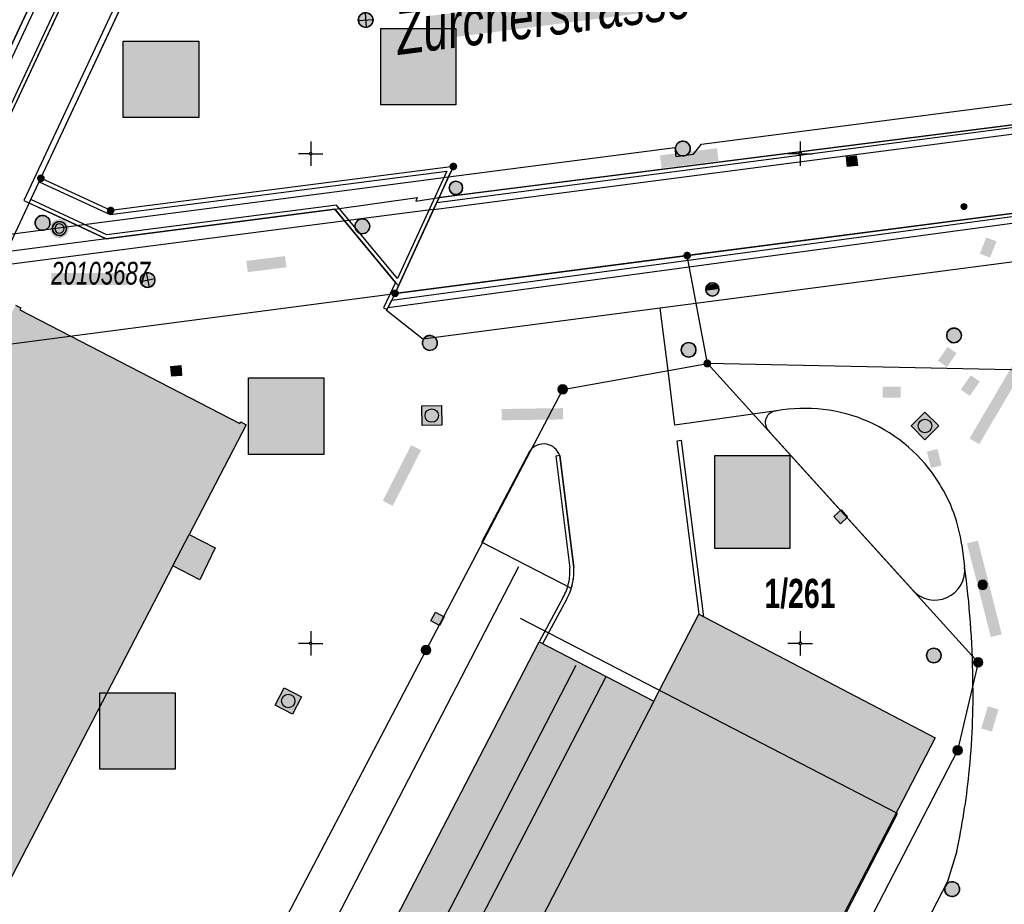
# Model space of a CAD drawing. Header units: metres. Extents: x 2695560 to 2696939, y 1260491 to 1262050.
# Tile 982 of 1005: x 2696736 to 2696786, y 1261636 to 1261682. Entities that reach past the tile are written whole.
import ezdxf

# ---------------------------------------------------------------- set-up
doc = ezdxf.new("R2010")
doc.units = ezdxf.units.M
doc.linetypes.add('AUSGEZOGEN', pattern=[0])
for name, color, linetype in [('XR$1$AV_Flächen (EO)', 7, 'AUSGEZOGEN'), ('XR$1$AV_Gebäudeflächen (BB)', 7, 'AUSGEZOGEN'), ('XR$1$AV_Grenzpunkte', 7, 'AUSGEZOGEN'), ('XR$1$AV_Grundstück-Nr.', 7, 'AUSGEZOGEN'), ('XR$1$AV_Koordinatennetzpunkte', 7, 'AUSGEZOGEN'), ('XR$1$AV_Lagefixpunkt-Nr.', 7, 'AUSGEZOGEN'), ('XR$1$AV_Lagefixpunkte', 7, 'AUSGEZOGEN'), ('XR$1$AV_Linien (BB)', 7, 'AUSGEZOGEN'), ('XR$1$AV_Linien (EO)', 7, 'AUSGEZOGEN'), ('XR$1$AV_Strassennamen', 7, 'AUSGEZOGEN'), ('XR$1$AW_LK_Einlaufschacht alt', 24, 'AUSGEZOGEN'), ('XR$1$AW_LK_Schachtdeckel', 24, 'AUSGEZOGEN'), ('XR$1$EW_LK_Bauwerk', 1, 'AUSGEZOGEN'), ('XR$1$EW_LK_Knoten', 1, 'AUSGEZOGEN'), ('XR$1$Liegenschaftsgrenzen', 7, 'AUSGEZOGEN'), ('XR$1$PFAV', 255, 'AUSGEZOGEN'), ('XR$1$PFAW', 255, 'AUSGEZOGEN'), ('XR$1$PFEW', 255, 'AUSGEZOGEN'), ('XR$1$PFWA', 255, 'AUSGEZOGEN'), ('XR$1$RAEW', 8, 'AUSGEZOGEN'), ('XR$1$RP_Abstandslinie', 7, 'AUSGEZOGEN'), ('XR$1$WA_LK_Absperrarmatur', 171, 'AUSGEZOGEN')]:
    doc.layers.add(name, color=color, linetype=linetype)
doc.styles.add('ARIAL', font='arial.ttf')

# ---------------------------------------------------------------- blocks, each defined once
blk = doc.blocks.new('COMPLEXOBJECT_84')
at = {"layer": 'XR$1$AV_Linien (BB)', "color": 7, "linetype": 'AUSGEZOGEN', "transparency": 33554687}
blk.add_line((6758.746, 11655.174), (6761.2, 11659.843), dxfattribs=at)
blk.add_arc((6761.89, 11659.312), 0.871, 18.6286, 142.4223, dxfattribs=at)
blk = doc.blocks.new('COMPLEXOBJECT_112')
at = {"layer": 'XR$1$AV_Linien (BB)', "color": 7, "linetype": 'AUSGEZOGEN', "transparency": 33554687}
blk.add_line((6762.716, 11659.59), (6763.437, 11653.87), dxfattribs=at)
blk.add_arc((6760.454, 11653.698), 2.988, 342.778, 3.3057, dxfattribs=at)
blk = doc.blocks.new('COMPLEXOBJECT_113')
at = {"layer": 'XR$1$AV_Linien (BB)', "color": 7, "linetype": 'AUSGEZOGEN', "transparency": 33554687}
blk.add_line((6783.261, 11655.02), (6783.398, 11653.914), dxfattribs=at)
for centre, radius, start, end in [((6773.827, 11661.175), 0.694, 92.4579, 103.3084), ((6775.249, 11653.949), 8.051, 66.3366, 100.3871), ((6775.139, 11653.822), 8.212, 32.0462, 65.9889), ((6775.158, 11653.833), 8.189, 8.3358, 32.0551)]:
    blk.add_arc(centre, radius, start, end, dxfattribs=at)
blk = doc.blocks.new('COMPLEXOBJECT_118')
at = {"layer": 'XR$1$AV_Linien (BB)', "color": 7, "linetype": 'AUSGEZOGEN', "transparency": 33554687}
blk.add_line((6780.753, 11652.711), (6773.416, 11660.82), dxfattribs=at)
for centre, radius, start, end in [((6773.815, 11661.268), 0.6, 104.3111, 228.298), ((6781.882, 11653.737), 1.526, 293.7194, 6.6498), ((6781.883, 11653.739), 1.528, 222.3063, 293.6613)]:
    blk.add_arc(centre, radius, start, end, dxfattribs=at)
blk = doc.blocks.new('COMPLEXOBJECT_483')
at = {"layer": 'XR$1$AV_Linien (BB)', "color": 7, "linetype": 'AUSGEZOGEN', "transparency": 33554687}
blk.add_line((6754.306, 11667.869), (6813.702, 11675.558), dxfattribs=at)
for centre, radius, start, end in [((6815.342, 11665.718), 9.976, 77.8709, 99.4611), ((6816.503, 11671.179), 4.393, 45.11, 77.7062), ((6816.506, 11671.19), 4.383, 1.585, 45.0348)]:
    blk.add_arc(centre, radius, start, end, dxfattribs=at)
blk = doc.blocks.new('COMPLEXOBJECT_485')
at = {"layer": 'XR$1$AV_Linien (BB)', "color": 7, "linetype": 'AUSGEZOGEN', "transparency": 33554687}
for p, q in [((6820.887, 11671.311), (6802.42, 11671.194)), ((6795.353, 11670.706), (6767.844, 11667.117))]:
    blk.add_line(p, q, dxfattribs=at)
for centre, radius, start, end in [((6803.213, 11608.226), 62.973, 90.72151, 94.11058), ((6803.184, 11608.623), 62.575, 94.11003, 97.18907)]:
    blk.add_arc(centre, radius, start, end, dxfattribs=at)
blk = doc.blocks.new('COMPLEXOBJECT_486')
at = {"layer": 'XR$1$AV_Linien (BB)', "color": 7, "linetype": 'AUSGEZOGEN', "transparency": 33554687}
blk.add_lwpolyline([(6757.041, 11673.814), (6768.595, 11675.318), (6768.654, 11674.861), (6769.547, 11674.976), (6769.954, 11675.493), (6802.195, 11679.647), (6802.254, 11679.191), (6803.146, 11679.306), (6803.554, 11679.822), (6818.658, 11681.774)], dxfattribs=at)
for centre, radius, start, end in [((6826.28, 11624.199), 58.078, 92.80007, 97.54129), ((6826.246, 11624.537), 57.738, 88.73534, 92.78234), ((6827.417, 11681.839), 0.434, 53.8964, 76.316)]:
    blk.add_arc(centre, radius, start, end, dxfattribs=at)
blk = doc.blocks.new('COMPLEXOBJECT_773')
at = {"layer": 'XR$1$AV_Linien (BB)', "color": 7, "linetype": 'AUSGEZOGEN', "transparency": 33554687}
blk.add_lwpolyline([(6782.999, 11639.394), (6782.52, 11637.853), (6741.857, 11559.179), (6749.346, 11555.279)], dxfattribs=at)
for centre, radius, start, end in [((6737.195, 11647.646), 46.627, 0.6747, 7.7257), ((6746.038, 11647.266), 37.791, 353.9942, 1.4086), ((6746.056, 11647.277), 37.775, 347.955, 353.9751)]:
    blk.add_arc(centre, radius, start, end, dxfattribs=at)
blk = doc.blocks.new('COMPLEXOBJECT_882')
at = {"layer": 'XR$1$AV_Flächen (EO)', "color": 7, "linetype": 'AUSGEZOGEN', "transparency": 33554687}
for points in [[(6750.699, 11705.426), (6745.532, 11694.381), (6745.252, 11693.782)], [(6745.252, 11693.782), (6735.346, 11672.605), (6739.558, 11670.655), (6751.226, 11672.167), (6754.337, 11668.424), (6753.716, 11667.126), (6753.896, 11667.04), (6754.14, 11667.529), (6754.306, 11667.869), (6756.438, 11672.503), (6756.559, 11672.767), (6757.286, 11674.346), (6739.781, 11672.098), (6736.215, 11673.744), (6743.665, 11689.657), (6744.233, 11690.869), (6744.407, 11691.242), (6745.936, 11694.507), (6750.852, 11705.043)], [(6751.056, 11704.5), (6750.963, 11704.304), (6750.331, 11702.974), (6750.602, 11702.845), (6751.339, 11704.397)]]:
    blk.add_lwpolyline(points, dxfattribs=at)
for centre, radius, start, end in [((6750.55, 11704.62), 0.82, 344.2392, 79.521), ((6750.552, 11704.62), 0.518, 346.5526, 54.6289)]:
    blk.add_arc(centre, radius, start, end, dxfattribs=at)
blk = doc.blocks.new('COMPLEXOBJECT_887')
at = {"layer": 'XR$1$AV_Flächen (EO)', "color": 7, "linetype": 'AUSGEZOGEN', "transparency": 33554687}
for p, q in [((6753.952, 11667.15), (6813.759, 11675.213)), ((6820.507, 11671.699), (6820.854, 11671.743))]:
    blk.add_line(p, q, dxfattribs=at)
blk.add_lwpolyline([(6813.702, 11675.558), (6769.228, 11669.8), (6754.306, 11667.869), (6754.14, 11667.529), (6753.952, 11667.15)], dxfattribs=at)
for centre, radius, start, end in [((6815.342, 11665.718), 9.976, 77.8709, 99.4611), ((6815.341, 11665.695), 9.649, 77.8928, 99.4383), ((6816.503, 11671.179), 4.393, 45.11, 77.7062), ((6816.509, 11671.191), 4.03, 7.2391, 77.7424), ((6816.513, 11671.193), 4.375, 7.2221, 45.0775)]:
    blk.add_arc(centre, radius, start, end, dxfattribs=at)
blk = doc.blocks.new('COMPLEXOBJECT_906')
at = {"layer": 'XR$1$AV_Flächen (EO)', "color": 7, "linetype": 'AUSGEZOGEN', "transparency": 33554687}
blk.add_line((6762.898, 11652.354), (6761.671, 11650.087), dxfattribs=at)
for points in [[(6763.437, 11653.87), (6762.716, 11659.59), (6762.518, 11659.565), (6763.239, 11653.845)], [(6761.671, 11650.087), (6761.849, 11649.995), (6763.074, 11652.259)]]:
    blk.add_lwpolyline(points, dxfattribs=at)
for centre, radius, start, end in [((6760.425, 11653.705), 2.817, 347.2484, 2.851), ((6760.442, 11653.697), 3, 347.3341, 3.3098), ((6760.439, 11653.698), 2.802, 331.3407, 347.3234), ((6760.364, 11653.73), 3.083, 331.5109, 347.0554)]:
    blk.add_arc(centre, radius, start, end, dxfattribs=at)
blk = doc.blocks.new('BWAV1')
at = {"layer": 'XR$1$PFAV', "transparency": 33554687}
blk.add_hatch(color=7, dxfattribs=at).paths.add_polyline_path([(0.67, 0), (0.656, 0.135), (0.616, 0.264), (0.55, 0.383), (0.462, 0.486), (0.354, 0.569), (0.233, 0.628), (0.101, 0.662), (-0.034, 0.669), (-0.168, 0.649), (-0.295, 0.602), (-0.41, 0.53), (-0.508, 0.436), (-0.586, 0.325), (-0.639, 0.201), (-0.667, 0.068), (-0.667, -0.068), (-0.639, -0.201), (-0.586, -0.325), (-0.508, -0.436), (-0.41, -0.53), (-0.295, -0.602), (-0.168, -0.649), (-0.034, -0.669), (0.101, -0.662), (0.233, -0.628), (0.354, -0.569), (0.462, -0.486), (0.55, -0.383), (0.616, -0.264), (0.656, -0.135)])
at = {"color": 7, "transparency": 33554687}
for radius, start, end in [(0.5, 91.19481, 268.80519), (0.326, 91.19481, 268.80519), (0.5, 268.80519, 91.19481), (0.326, 268.80519, 91.19481)]:
    blk.add_arc((0, 0), radius, start, end, dxfattribs=at)
at = {"layer": 'XR$1$PFAV', "transparency": 33554687}
blk.add_circle((0, 0), 0.5, dxfattribs=at)
blk = doc.blocks.new('BAV15')
at = {"layer": 'XR$1$PFAV', "transparency": 33554687}
blk.add_hatch(color=7, dxfattribs=at).paths.add_polyline_path([(0.5, 0), (0.49, 0.1), (0.46, 0.2), (0.41, 0.29), (0.34, 0.36), (0.26, 0.42), (0.17, 0.47), (0.08, 0.49), (-0.03, 0.5), (-0.13, 0.48), (-0.22, 0.45), (-0.31, 0.4), (-0.38, 0.33), (-0.44, 0.24), (-0.48, 0.15), (-0.5, 0.05), (-0.5, -0.05), (-0.48, -0.15), (-0.44, -0.24), (-0.38, -0.33), (-0.31, -0.4), (-0.22, -0.45), (-0.13, -0.48), (-0.03, -0.5), (0.08, -0.49), (0.17, -0.47), (0.26, -0.42), (0.34, -0.36), (0.41, -0.29), (0.46, -0.2), (0.49, -0.1)])
at = {"color": 7, "transparency": 33554687}
for start, end in [(90, 270), (270, 90)]:
    blk.add_arc((0, 0), 0.5, start, end, dxfattribs=at)
at = {"layer": 'XR$1$PFAV', "transparency": 33554687}
blk.add_circle((0, 0), 0.5, dxfattribs=at)
blk = doc.blocks.new('BWAV20')
at = {"true_color": 0x000000, "transparency": 33554687}
blk.add_hatch(color=18, dxfattribs=at).paths.add_polyline_path([(0.17, 0), (0.16, 0.03), (0.15, 0.07), (0.14, 0.1), (0.11, 0.12), (0.09, 0.14), (0.06, 0.16), (0.03, 0.16), (-0.01, 0.17), (-0.04, 0.16), (-0.07, 0.15), (-0.1, 0.13), (-0.13, 0.11), (-0.15, 0.08), (-0.16, 0.05), (-0.17, 0.02), (-0.17, -0.02), (-0.16, -0.05), (-0.15, -0.08), (-0.13, -0.11), (-0.1, -0.13), (-0.07, -0.15), (-0.04, -0.16), (-0.01, -0.17), (0.03, -0.16), (0.06, -0.16), (0.09, -0.14), (0.11, -0.12), (0.14, -0.1), (0.15, -0.07), (0.16, -0.03)])
at = {"layer": 'XR$1$PFAV', "transparency": 33554687}
blk.add_hatch(color=7, dxfattribs=at).paths.add_polyline_path([(0.5, 0), (0.49, 0.1), (0.46, 0.2), (0.41, 0.29), (0.34, 0.36), (0.26, 0.42), (0.17, 0.47), (0.08, 0.49), (-0.03, 0.5), (-0.13, 0.48), (-0.22, 0.45), (-0.31, 0.4), (-0.38, 0.33), (-0.44, 0.24), (-0.48, 0.15), (-0.5, 0.05), (-0.5, -0.05), (-0.48, -0.15), (-0.44, -0.24), (-0.38, -0.33), (-0.31, -0.4), (-0.22, -0.45), (-0.13, -0.48), (-0.03, -0.5), (0.08, -0.49), (0.17, -0.47), (0.26, -0.42), (0.34, -0.36), (0.41, -0.29), (0.46, -0.2), (0.49, -0.1)])
blk = doc.blocks.new('BAV2041')
at = {"color": 7, "transparency": 33554687}
for p, q in [((0, 0.5), (0, 0.05)), ((-0.05, 0), (-0.5, 0)), ((0.05, 0), (0.5, 0)), ((0, -0.05), (0, -0.5))]:
    blk.add_line(p, q, dxfattribs=at)
blk.add_circle((0, 0), 0.05, dxfattribs=at)
for start, end in [(90, 270), (270, 90)]:
    blk.add_arc((0, 0), 0.05, start, end, dxfattribs=at)
blk = doc.blocks.new('BAW2089')
at = {"layer": 'XR$1$PFAW', "transparency": 33554687}
blk.add_hatch(color=7, dxfattribs=at).paths.add_polyline_path([(-0.5, 0.5), (-0.5, -0.5), (0.5, -0.5), (0.5, 0.5)])
at = {"transparency": 33554687}
blk.add_lwpolyline([(-0.5, 0.5), (0.5, 0.5), (0.5, -0.5), (-0.5, -0.5), (-0.5, 0.5)], close=True, dxfattribs=at)
at = {"layer": 'XR$1$PFAW', "transparency": 33554687}
blk.add_lwpolyline([(-0.5, 0.5), (0.5, 0.5), (0.5, -0.5), (-0.5, -0.5), (-0.5, 0.5)], close=True, dxfattribs=at)
blk = doc.blocks.new('BAW2087')
at = {"lineweight": 25, "true_color": 0x000000, "transparency": 33554687}
h = blk.add_hatch(color=18, dxfattribs=at)
h.paths.add_polyline_path([(-0.5, 0.5), (-0.5, -0.5), (0.5, -0.5), (0.5, 0.5)])
h.paths.add_polyline_path([(0.337, -0.069), (0.316, -0.136), (0.282, -0.196), (0.237, -0.249), (0.182, -0.292), (0.119, -0.322), (0.052, -0.34), (-0.017, -0.343), (-0.086, -0.333), (-0.151, -0.309), (-0.21, -0.272), (-0.261, -0.224), (-0.301, -0.167), (-0.328, -0.103), (-0.342, -0.035), (-0.342, 0.035), (-0.328, 0.103), (-0.301, 0.167), (-0.261, 0.224), (-0.21, 0.272), (-0.151, 0.309), (-0.086, 0.333), (-0.017, 0.343), (0.052, 0.34), (0.119, 0.322), (0.182, 0.292), (0.237, 0.249), (0.282, 0.196), (0.316, 0.136), (0.337, 0.069), (0.344, 0)], flags=16)
at = {"layer": 'XR$1$PFAW', "lineweight": 25, "transparency": 33554687}
blk.add_hatch(color=7, dxfattribs=at).paths.add_polyline_path([(0.344, 0), (0.337, 0.069), (0.316, 0.136), (0.282, 0.196), (0.237, 0.249), (0.182, 0.292), (0.119, 0.322), (0.052, 0.34), (-0.017, 0.343), (-0.086, 0.333), (-0.151, 0.309), (-0.21, 0.272), (-0.261, 0.224), (-0.301, 0.167), (-0.328, 0.103), (-0.342, 0.035), (-0.342, -0.035), (-0.328, -0.103), (-0.301, -0.167), (-0.261, -0.224), (-0.21, -0.272), (-0.151, -0.309), (-0.086, -0.333), (-0.017, -0.343), (0.052, -0.34), (0.119, -0.322), (0.182, -0.292), (0.237, -0.249), (0.282, -0.196), (0.316, -0.136), (0.337, -0.069)])
at = {"lineweight": 25, "transparency": 33554687}
for p, q in [((-0.5, 0.5, 0.993), (0.5, 0.5, 0.993)), ((-0.5, -0.5, 0.993), (-0.5, 0.5, 0.993)), ((0.5, 0.5, 0.993), (0.5, -0.5, 0.993)), ((0.5, -0.5, 0.993), (-0.5, -0.5, 0.993))]:
    blk.add_line(p, q, dxfattribs=at)
blk.add_circle((0, 0), 0.344, dxfattribs=at)
at = {"layer": 'XR$1$PFAW', "lineweight": 25, "transparency": 33554687}
blk.add_line((-0.5, 0.5), (0.5, 0.5), dxfattribs=at)
at = {"layer": 'XR$1$PFAW', "color": 31, "lineweight": 25, "transparency": 33554687}
for p, q in [((-0.5, -0.5), (-0.5, 0.5)), ((0.5, 0.5), (0.5, -0.5)), ((0.5, -0.5), (-0.5, -0.5))]:
    blk.add_line(p, q, dxfattribs=at)
at = {"layer": 'XR$1$PFAW', "lineweight": 25, "transparency": 33554687}
blk.add_circle((0, 0), 0.344, dxfattribs=at)
blk = doc.blocks.new('BAW2082')
at = {"layer": 'XR$1$PFAW', "transparency": 33554687}
blk.add_hatch(color=7, dxfattribs=at).paths.add_polyline_path([(0.509, -0.003), (0.499, 0.098), (0.469, 0.194), (0.42, 0.283), (0.354, 0.359), (0.274, 0.421), (0.183, 0.466), (0.085, 0.491), (-0.016, 0.496), (-0.116, 0.481), (-0.211, 0.446), (-0.297, 0.392), (-0.37, 0.323), (-0.428, 0.24), (-0.468, 0.147), (-0.488, 0.047), (-0.488, -0.054), (-0.468, -0.153), (-0.428, -0.246), (-0.37, -0.329), (-0.297, -0.398), (-0.211, -0.452), (-0.116, -0.487), (-0.016, -0.502), (0.085, -0.497), (0.183, -0.472), (0.274, -0.427), (0.354, -0.366), (0.42, -0.289), (0.469, -0.2), (0.499, -0.104)])
at = {"transparency": 33554687}
for start, end in [(91.19481, 268.80519), (268.80519, 91.19481)]:
    blk.add_arc((0.01, 0), 0.5, start, end, dxfattribs=at)
at = {"layer": 'XR$1$PFAW', "transparency": 33554687}
blk.add_circle((0.009, -0.003), 0.5, dxfattribs=at)
blk = doc.blocks.new('BAW2088')
at = {"layer": 'XR$1$PFAW', "transparency": 33554687}
blk.add_hatch(color=253, dxfattribs=at).paths.add_polyline_path([(0.51, 0), (0.5, 0.101), (0.47, 0.197), (0.421, 0.286), (0.355, 0.362), (0.275, 0.424), (0.184, 0.469), (0.086, 0.494), (-0.015, 0.499), (-0.115, 0.484), (-0.21, 0.449), (-0.296, 0.395), (-0.369, 0.326), (-0.427, 0.243), (-0.467, 0.15), (-0.487, 0.051), (-0.487, -0.051), (-0.467, -0.15), (-0.427, -0.243), (-0.369, -0.326), (-0.296, -0.395), (-0.21, -0.449), (-0.115, -0.484), (-0.015, -0.499), (0.086, -0.494), (0.184, -0.469), (0.275, -0.424), (0.355, -0.362), (0.421, -0.286), (0.47, -0.197), (0.5, -0.101)])
at = {"transparency": 33554687}
for start, end in [(91.19481, 268.80519), (268.80519, 91.19481)]:
    blk.add_arc((0.01, 0), 0.5, start, end, dxfattribs=at)
at = {"layer": 'XR$1$PFAW', "transparency": 33554687}
blk.add_circle((0.01, 0), 0.5, dxfattribs=at)
blk = doc.blocks.new('BWA965')
at = {"layer": 'XR$1$PFWA', "transparency": 33554687}
blk.add_hatch(color=7, dxfattribs=at).paths.add_polyline_path([(0, 0.5), (-0.05, 0.5), (-0.1, 0.49), (-0.15, 0.48), (-0.2, 0.46), (-0.24, 0.44), (-0.29, 0.41), (-0.33, 0.38), (-0.36, 0.34), (-0.4, 0.31), (-0.42, 0.26), (-0.45, 0.22), (-0.47, 0.17), (-0.48, 0.13), (-0.49, 0.08), (-0.5, 0.03), (-0.5, -0.03), (-0.49, -0.08), (-0.48, -0.13), (-0.47, -0.17), (-0.45, -0.22), (-0.42, -0.26), (-0.4, -0.31), (-0.36, -0.34), (-0.33, -0.38), (-0.29, -0.41), (-0.24, -0.44), (-0.2, -0.46), (-0.15, -0.48), (-0.1, -0.49), (-0.05, -0.5), (0, -0.5), (0.05, -0.5), (0.1, -0.49), (0.15, -0.48), (0.2, -0.46), (0.24, -0.44), (0.29, -0.41), (0.33, -0.38), (0.36, -0.34), (0.4, -0.31), (0.42, -0.26), (0.45, -0.22), (0.47, -0.17), (0.48, -0.13), (0.49, -0.08), (0.5, -0.03), (0.5, 0.03), (0.49, 0.08), (0.48, 0.13), (0.47, 0.17), (0.45, 0.22), (0.42, 0.26), (0.4, 0.31), (0.36, 0.34), (0.33, 0.38), (0.29, 0.41), (0.24, 0.44), (0.2, 0.46), (0.15, 0.48), (0.1, 0.49), (0.05, 0.5)])
at = {"transparency": 33554687}
blk.add_line((0, 0.5), (0, -0.5), dxfattribs=at)
for start, end in [(90, 270), (270, 90)]:
    blk.add_arc((0, 0), 0.5, start, end, dxfattribs=at)
blk = doc.blocks.new('BEWLP2597')
at = {"layer": 'XR$1$PFEW', "transparency": 33554687}
blk.add_hatch(color=7, dxfattribs=at).paths.add_polyline_path([(-0.5, 0), (-0.497, -0.051), (-0.49, -0.101), (-0.477, -0.15), (-0.459, -0.197), (-0.437, -0.243), (-0.41, -0.286), (-0.379, -0.326), (-0.344, -0.362), (-0.306, -0.395), (-0.264, -0.424), (-0.22, -0.449), (-0.174, -0.469), (-0.125, -0.484), (-0.076, -0.494), (-0.025, -0.499), (0.025, -0.499), (0.076, -0.494), (0.125, -0.484), (0.174, -0.469), (0.22, -0.449), (0.264, -0.424), (0.306, -0.395), (0.344, -0.362), (0.379, -0.326), (0.41, -0.286), (0.437, -0.243), (0.459, -0.197), (0.477, -0.15), (0.49, -0.101), (0.497, -0.051), (0.5, 0), (0.497, 0.051), (0.49, 0.101), (0.477, 0.15), (0.459, 0.197), (0.437, 0.243), (0.41, 0.286), (0.379, 0.326), (0.344, 0.362), (0.306, 0.395), (0.264, 0.424), (0.22, 0.449), (0.174, 0.469), (0.125, 0.484), (0.076, 0.494), (0.025, 0.499), (-0.025, 0.499), (-0.076, 0.494), (-0.125, 0.484), (-0.174, 0.469), (-0.22, 0.449), (-0.264, 0.424), (-0.306, 0.395), (-0.344, 0.362), (-0.379, 0.326), (-0.41, 0.286), (-0.437, 0.243), (-0.459, 0.197), (-0.477, 0.15), (-0.49, 0.101), (-0.497, 0.051)])
at = {"color": 1, "transparency": 33554687}
for start, end in [(90, 180), (0, 90), (180, 270), (270, 0)]:
    blk.add_arc((0, 0), 0.5, start, end, dxfattribs=at)
at = {"layer": 'XR$1$PFEW', "transparency": 33554687}
blk.add_circle((0, 0), 0.5, dxfattribs=at)
blk = doc.blocks.new('BEWLP2574')
at = {"layer": 'XR$1$PFEW', "transparency": 33554687}
blk.add_hatch(color=7, dxfattribs=at).paths.add_polyline_path([(-0.5, 0), (-0.497, -0.051), (-0.489, -0.101), (-0.477, -0.15), (-0.459, -0.198), (-0.437, -0.243), (-0.41, -0.286), (-0.379, -0.326), (-0.344, -0.363), (-0.306, -0.396), (-0.264, -0.425), (-0.22, -0.449), (-0.173, -0.469), (-0.125, -0.485), (-0.075, -0.495), (-0.025, -0.5), (0.026, -0.5), (0.076, -0.495), (0.126, -0.485), (0.174, -0.469), (0.221, -0.449), (0.265, -0.425), (0.306, -0.396), (0.345, -0.363), (0.38, -0.326), (0.411, -0.286), (0.437, -0.243), (0.46, -0.198), (0.477, -0.15), (0.49, -0.101), (0.498, -0.051), (0.5, 0), (0.498, 0.05), (0.49, 0.1), (0.477, 0.149), (0.46, 0.197), (0.437, 0.242), (0.411, 0.285), (0.38, 0.325), (0.345, 0.362), (0.306, 0.395), (0.265, 0.424), (0.221, 0.448), (0.174, 0.468), (0.126, 0.484), (0.076, 0.494), (0.026, 0.499), (-0.025, 0.499), (-0.075, 0.494), (-0.125, 0.484), (-0.173, 0.468), (-0.22, 0.448), (-0.264, 0.424), (-0.306, 0.395), (-0.344, 0.362), (-0.379, 0.325), (-0.41, 0.285), (-0.437, 0.242), (-0.459, 0.197), (-0.477, 0.149), (-0.489, 0.1), (-0.497, 0.05)])
at = {"color": 1, "transparency": 33554687}
for start, end in [(90, 180), (0, 90), (180, 270), (270, 0)]:
    blk.add_arc((0, 0), 0.5, start, end, dxfattribs=at)
at = {"layer": 'XR$1$PFEW', "transparency": 33554687}
blk.add_circle((0, 0), 0.5, dxfattribs=at)
blk = doc.blocks.new('BEWLP2549_S')
at = {"layer": 'XR$1$PFEW', "transparency": 33554687}
blk.add_hatch(color=7, dxfattribs=at).paths.add_polyline_path([(0.5, 0), (0.49, 0.101), (0.459, 0.197), (0.41, 0.286), (0.344, 0.362), (0.264, 0.424), (0.174, 0.469), (0.076, 0.494), (-0.025, 0.499), (-0.125, 0.484), (-0.22, 0.449), (-0.306, 0.395), (-0.379, 0.326), (-0.437, 0.243), (-0.477, 0.15), (-0.497, 0.051), (-0.497, -0.051), (-0.477, -0.15), (-0.437, -0.243), (-0.379, -0.326), (-0.306, -0.395), (-0.22, -0.449), (-0.125, -0.484), (-0.025, -0.499), (0.076, -0.494), (0.174, -0.469), (0.264, -0.424), (0.344, -0.362), (0.41, -0.286), (0.459, -0.197), (0.49, -0.101)])
at = {"color": 1, "transparency": 33554687}
for p, q in [((0.354, -0.354), (-0.354, 0.354)), ((-0.354, -0.354), (0.354, 0.354))]:
    blk.add_line(p, q, dxfattribs=at)
for start, end in [(91.38095, 268.61905), (268.61905, 91.38095)]:
    blk.add_arc((0, 0), 0.5, start, end, dxfattribs=at)
at = {"layer": 'XR$1$PFEW', "transparency": 33554687}
blk.add_circle((0, 0), 0.5, dxfattribs=at)
blk = doc.blocks.new('BEW957')
at = {"layer": 'XR$1$RAEW', "transparency": 33554687}
blk.add_hatch(color=1, dxfattribs=at).paths.add_polyline_path([(-0.5, 0), (-0.5, -0.05), (-0.49, -0.1), (-0.48, -0.15), (-0.46, -0.2), (-0.44, -0.24), (-0.41, -0.29), (-0.38, -0.33), (-0.34, -0.36), (-0.31, -0.4), (-0.26, -0.42), (-0.22, -0.45), (-0.17, -0.47), (-0.13, -0.48), (-0.08, -0.49), (-0.03, -0.5), (0.03, -0.5), (0.08, -0.49), (0.13, -0.48), (0.17, -0.47), (0.22, -0.45), (0.26, -0.42), (0.31, -0.4), (0.34, -0.36), (0.38, -0.33), (0.41, -0.29), (0.44, -0.24), (0.46, -0.2), (0.48, -0.15), (0.49, -0.1), (0.5, -0.05), (0.5, 0), (0.5, 0.05), (0.49, 0.1), (0.48, 0.15), (0.46, 0.2), (0.44, 0.24), (0.41, 0.29), (0.38, 0.33), (0.34, 0.36), (0.31, 0.4), (0.26, 0.42), (0.22, 0.45), (0.17, 0.47), (0.13, 0.48), (0.08, 0.49), (0.03, 0.5), (-0.03, 0.5), (-0.08, 0.49), (-0.13, 0.48), (-0.17, 0.47), (-0.22, 0.45), (-0.26, 0.42), (-0.31, 0.4), (-0.34, 0.36), (-0.38, 0.33), (-0.41, 0.29), (-0.44, 0.24), (-0.46, 0.2), (-0.48, 0.15), (-0.49, 0.1), (-0.5, 0.05)])
at = {"color": 1, "transparency": 33554687}
for start, end in [(90, 180), (180, 270), (0, 90), (270, 0)]:
    blk.add_arc((0, 0), 0.5, start, end, dxfattribs=at)
at = {"layer": 'XR$1$RAEW', "color": 1, "transparency": 33554687}
blk.add_circle((0, 0), 0.5, dxfattribs=at)
blk = doc.blocks.new('BEWLP2514')
at = {"layer": 'XR$1$PFEW', "transparency": 33554687}
blk.add_hatch(color=7, dxfattribs=at).paths.add_polyline_path([(0.5, 0), (-0.5, 0), (-0.5, -0.5), (0.5, -0.5)])
at = {"color": 1, "transparency": 33554687}
blk.add_lwpolyline([(-0.5, 0), (0.5, 0), (0.5, -0.5), (-0.5, -0.5), (-0.5, 0)], close=True, dxfattribs=at)
at = {"layer": 'XR$1$PFEW', "transparency": 33554687}
for p, q in [((-0.5, -0.5), (-0.5, 0)), ((-0.5, 0), (0.5, 0)), ((0.5, 0), (0.5, -0.5)), ((0.5, -0.5), (-0.5, -0.5))]:
    blk.add_line(p, q, dxfattribs=at)

msp = doc.modelspace()

# ---------------------------------------------------------------- hatches: boundary and pattern name
at = {"transparency": 33554687}
for points in [[(2696756.827, 1261681.812), (2696756.985, 1261680.589), (2696768.827, 1261682.11), (2696768.669, 1261683.333)], [(2696754.552, 1261681.196), (2696754.552, 1261677.295), (2696758.385, 1261677.295), (2696758.385, 1261681.196)], [(2696741.391, 1261680.556), (2696741.391, 1261676.655), (2696745.245, 1261676.655), (2696745.245, 1261680.556)], [(2696768.808, 1261674.72), (2696768.891, 1261674.069), (2696771.798, 1261674.438), (2696771.715, 1261675.089)], [(2696785.148, 1261669.707), (2696785.669, 1261669.503), (2696785.995, 1261670.334), (2696785.474, 1261670.538)], [(2696747.679, 1261669.334), (2696747.752, 1261668.761), (2696749.727, 1261669.012), (2696749.654, 1261669.585)], [(2696737.716, 1261668.714), (2696737.716, 1261668.111), (2696741.62, 1261668.111), (2696741.62, 1261668.714)], [(2696783.008, 1261664.239), (2696783.467, 1261663.92), (2696783.956, 1261664.624), (2696783.497, 1261664.943)], [(2696784.62, 1261660.273), (2696785.116, 1261659.981), (2696787.618, 1261664.235), (2696787.122, 1261664.527)], [(2696747.792, 1261663.361), (2696747.792, 1261659.459), (2696751.644, 1261659.459), (2696751.644, 1261663.361)], [(2696784.174, 1261662.765), (2696784.633, 1261662.446), (2696785.142, 1261663.179), (2696784.683, 1261663.498)], [(2696780.18, 1261662.907), (2696780.188, 1261662.348), (2696781.109, 1261662.362), (2696781.101, 1261662.921)], [(2696760.712, 1261661.777), (2696760.72, 1261661.201), (2696763.864, 1261661.245), (2696763.856, 1261661.821)], [(2696754.65, 1261657.09), (2696755.157, 1261656.833), (2696756.602, 1261659.674), (2696756.095, 1261659.931)], [(2696782.985, 1261659.733), (2696782.443, 1261659.597), (2696782.652, 1261658.766), (2696783.194, 1261658.902)], [(2696771.603, 1261659.401), (2696771.603, 1261654.653), (2696775.436, 1261654.653), (2696775.436, 1261659.401)], [(2696785.045, 1261655.06), (2696784.487, 1261654.918), (2696785.709, 1261650.136), (2696786.267, 1261650.278)], [(2696740.196, 1261647.286), (2696740.196, 1261643.384), (2696744.043, 1261643.384), (2696744.043, 1261647.286)], [(2696785.219, 1261645.469), (2696785.762, 1261645.308), (2696786.099, 1261646.443), (2696785.556, 1261646.604)]]:
    msp.add_hatch(color=7, dxfattribs=at).paths.add_polyline_path(points)
at = {"layer": 'XR$1$AV_Gebäudeflächen (BB)', "true_color": 0xd2d2d2, "transparency": 33554687}
for points in [[(2696685.945, 1261541.943), (2696711.306, 1261590.905), (2696711.085, 1261591.037), (2696715.17, 1261598.764), (2696715.306, 1261598.667), (2696730.41, 1261627.742), (2696743.931, 1261653.771), (2696745.299, 1261653.06), (2696746.091, 1261654.681), (2696744.762, 1261655.371), (2696747.674, 1261660.976), (2696747.39, 1261661.123), (2696747.344, 1261661.034), (2696736.109, 1261666.846), (2696736.155, 1261666.935), (2696735.889, 1261667.073), (2696729.911, 1261655.523), (2696703.457, 1261604.408), (2696703.679, 1261604.294), (2696699.831, 1261596.796), (2696699.565, 1261596.933), (2696697.337, 1261592.592), (2696698.136, 1261592.177), (2696680.865, 1261558.934), (2696679.4, 1261559.695), (2696676.16, 1261553.78), (2696677.789, 1261552.943), (2696675.007, 1261547.528), (2696674.21, 1261547.937), (2696670.053, 1261540.178), (2696670.802, 1261539.794), (2696664.439, 1261527.388), (2696661.648, 1261528.82), (2696651.885, 1261509.849), (2696652.215, 1261509.682), (2696649.921, 1261505.156), (2696652.011, 1261504.06), (2696637.402, 1261476.202), (2696645.28, 1261472.141), (2696643.489, 1261468.578), (2696646.299, 1261467.056), (2696648.096, 1261470.701), (2696648.944, 1261470.248), (2696661.384, 1261494.245), (2696664.19, 1261492.791), (2696675.006, 1261513.685), (2696672.212, 1261515.133), (2696683.968, 1261537.81), (2696683.831, 1261537.862)], [(2696743.01, 1261612.021), (2696748.8, 1261609), (2696760.915, 1261602.679), (2696762.882, 1261606.471), (2696776.775, 1261633.257), (2696782.86, 1261644.99), (2696770.798, 1261651.301), (2696768.5, 1261646.863), (2696762.641, 1261649.897), (2696760.322, 1261645.422), (2696749.78, 1261625.082)]]:
    msp.add_hatch(color=254, dxfattribs=at).paths.add_polyline_path(points)

# ---------------------------------------------------------------- linework, layer by layer
at = {"color": 24, "lineweight": -3, "transparency": 33554687}
for points in [[(2696754.552, 1261681.196), (2696758.385, 1261681.196), (2696758.385, 1261677.295), (2696754.552, 1261677.295), (2696754.552, 1261681.196)], [(2696741.391, 1261680.556), (2696745.245, 1261680.556), (2696745.245, 1261676.655), (2696741.391, 1261676.655), (2696741.391, 1261680.556)], [(2696747.792, 1261663.361), (2696751.644, 1261663.361), (2696751.644, 1261659.459), (2696747.792, 1261659.459), (2696747.792, 1261663.361)], [(2696771.603, 1261659.401), (2696775.436, 1261659.401), (2696775.436, 1261654.653), (2696771.603, 1261654.653), (2696771.603, 1261659.401)], [(2696740.196, 1261647.286), (2696744.043, 1261647.286), (2696744.043, 1261643.384), (2696740.196, 1261643.384), (2696740.196, 1261647.286)]]:
    msp.add_lwpolyline(points, close=True, dxfattribs=at)
at = {"layer": 'XR$1$AV_Flächen (EO)', "color": 7, "linetype": 'AUSGEZOGEN', "transparency": 33554687}
for points in [[(2696749.413, 1261706.301), (2696748.057, 1261706.906), (2696731.495, 1261671.411), (2696732.805, 1261670.782), (2696749.413, 1261706.301)], [(2696749.146, 1261706.201), (2696732.709, 1261671.05), (2696731.85, 1261671.462), (2696748.246, 1261706.602), (2696749.146, 1261706.201)], [(2696757.244, 1261671.957), (2696820.978, 1261680.263), (2696820.933, 1261680.61), (2696820.799, 1261680.593), (2696757.584, 1261672.581), (2696757.529, 1261672.577), (2696757.244, 1261671.957)], [(2696737.096, 1261673.375), (2696740.719, 1261671.702), (2696757.923, 1261673.912), (2696755.402, 1261668.432), (2696752.279, 1261672.189), (2696740.56, 1261670.671), (2696736.673, 1261672.47), (2696737.096, 1261673.375)], [(2696771.046, 1261651.171), (2696769.904, 1261660.17), (2696769.676, 1261660.141), (2696770.798, 1261651.301), (2696771.046, 1261651.171)]]:
    msp.add_lwpolyline(points, close=True, dxfattribs=at)
for points in [[(2696740.751, 1261671.908), (2696737.185, 1261673.554), (2696747.629, 1261695.868)], [(2696758.011, 1261673.624), (2696758.256, 1261674.156), (2696740.751, 1261671.908), (2696737.185, 1261673.554), (2696744.635, 1261689.467)], [(2696730.309, 1261661.23), (2696731.81, 1261664.596), (2696733.068, 1261664.76), (2696755.276, 1261667.679), (2696758.256, 1261674.156), (2696740.751, 1261671.908)], [(2696688.389, 1261664.543), (2696690.179, 1261664.775), (2696690.664, 1261664.362), (2696691.557, 1261664.479), (2696691.497, 1261664.935), (2696705.677, 1261666.787), (2696706.182, 1261666.39), (2696707.095, 1261666.509), (2696707.035, 1261666.965), (2696715.463, 1261668.066), (2696715.969, 1261667.668), (2696716.842, 1261667.782), (2696717.228, 1261668.297), (2696725.934, 1261669.434), (2696725.994, 1261668.978), (2696726.906, 1261669.097), (2696727.293, 1261669.611), (2696735.863, 1261670.731), (2696756.333, 1261673.406), (2696758.011, 1261673.624)], [(2696691.251, 1261657.614), (2696693.86, 1261659.645), (2696733.068, 1261664.76), (2696755.276, 1261667.679), (2696757.244, 1261671.957), (2696756.039, 1261671.8), (2696687.8, 1261662.951)]]:
    msp.add_lwpolyline(points, dxfattribs=at)
at = {"layer": 'XR$1$AV_Linien (BB)', "color": 7, "linetype": 'AUSGEZOGEN', "transparency": 33554687}
for p, q in [((2696749.413, 1261706.301), (2696732.805, 1261670.782)), ((2696737.185, 1261673.554), (2696744.635, 1261689.467)), ((2696736.592, 1261672.287), (2696737.185, 1261673.554)), ((2696757.529, 1261672.577), (2696758.011, 1261673.624)), ((2696755.276, 1261667.679), (2696755.451, 1261668.06)), ((2696769.219, 1261663.741), (2696768.814, 1261666.927)), ((2696759.716, 1261654.984), (2696764.278, 1261652.623)), ((2696749.78, 1261625.082), (2696760.322, 1261645.422))]:
    msp.add_line(p, q, dxfattribs=at)
for points in [[(2696732.805, 1261670.782), (2696731.495, 1261671.411), (2696748.057, 1261706.906), (2696749.413, 1261706.301)], [(2696757.529, 1261672.577), (2696820.933, 1261680.61), (2696820.978, 1261680.263), (2696828.484, 1261681.215)], [(2696758.011, 1261673.624), (2696758.256, 1261674.156), (2696740.751, 1261671.908), (2696737.185, 1261673.554)], [(2696755.451, 1261668.06), (2696755.307, 1261668.234), (2696752.196, 1261671.977), (2696740.528, 1261670.465), (2696738.18, 1261671.552), (2696736.592, 1261672.287)], [(2696755.451, 1261668.06), (2696757.244, 1261671.957), (2696757.529, 1261672.577)], [(2696768.814, 1261666.927), (2696756.701, 1261665.346), (2696754.846, 1261666.809), (2696755.11, 1261667.339), (2696755.276, 1261667.679)], [(2696735.889, 1261667.073), (2696736.155, 1261666.935), (2696736.109, 1261666.846), (2696747.344, 1261661.034), (2696747.39, 1261661.123), (2696747.674, 1261660.976), (2696744.762, 1261655.371), (2696746.091, 1261654.681), (2696745.299, 1261653.06), (2696743.931, 1261653.771), (2696730.41, 1261627.742)], [(2696774.637, 1261661.66), (2696769.573, 1261660.948), (2696769.219, 1261663.741)], [(2696760.322, 1261645.422), (2696762.641, 1261649.897), (2696768.5, 1261646.863), (2696770.798, 1261651.301), (2696782.86, 1261644.99), (2696776.775, 1261633.257), (2696762.882, 1261606.471), (2696760.915, 1261602.679)]]:
    msp.add_lwpolyline(points, dxfattribs=at)
at = {"layer": 'XR$1$AV_Linien (EO)', "color": 7, "linetype": 'AUSGEZOGEN', "transparency": 33554687}
for p, q in [((2696757.408, 1261672.313), (2696820.933, 1261680.61)), ((2696755.11, 1261667.339), (2696814.672, 1261675.368)), ((2696743.931, 1261653.771), (2696744.762, 1261655.371)), ((2696659.829, 1261457.39), (2696761.596, 1261653.742)), ((2696646.178, 1261420.206), (2696764.521, 1261648.7)), ((2696705.71, 1261531.702), (2696766.058, 1261648.128)), ((2696768.5, 1261646.863), (2696708.151, 1261530.436))]:
    msp.add_line(p, q, dxfattribs=at)
for points in [[(2696752.196, 1261671.977), (2696756.401, 1261672.573), (2696756.345, 1261672.38), (2696757.529, 1261672.577)], [(2696740.528, 1261670.465), (2696688.044, 1261663.612), (2696688.191, 1261664.009)]]:
    msp.add_lwpolyline(points, dxfattribs=at)
at = {"layer": 'XR$1$Liegenschaftsgrenzen', "color": 7, "linetype": 'AUSGEZOGEN', "transparency": 33554687}
msp.add_line((2696798.86, 1261663.52), (2696771.23, 1261664.1), dxfattribs=at)
for points in [[(2696737.185, 1261673.554), (2696746.906, 1261694.317), (2696760.616, 1261696.164)], [(2696771.23, 1261664.1), (2696770.198, 1261669.61), (2696755.276, 1261667.679), (2696758.256, 1261674.156), (2696740.751, 1261671.908), (2696737.185, 1261673.554)], [(2696689.359, 1261659.058), (2696733.068, 1261664.76), (2696737.185, 1261673.554)], [(2696738.49, 1261614.38), (2696756.86, 1261649.47), (2696763.84, 1261662.78), (2696771.23, 1261664.1)], [(2696771.23, 1261664.1), (2696785.06, 1261648.84), (2696784.01, 1261644.35), (2696762.11, 1261602.06)]]:
    msp.add_lwpolyline(points, dxfattribs=at)
at = {"layer": 'XR$1$RP_Abstandslinie', "color": 7, "linetype": 'AUSGEZOGEN', "transparency": 33554687}
msp.add_lwpolyline([(2696700.79, 1261534.2), (2696720.38, 1261524.06), (2696742.43, 1261566.69), (2696764.03, 1261608.44), (2696780.94, 1261641.12), (2696761.69, 1261651.08)], dxfattribs=at)

# ---------------------------------------------------------------- block references
at = {"layer": 'XR$1$AV_Flächen (EO)', "color": 7, "linetype": 'AUSGEZOGEN', "lineweight": -3, "transparency": 33554687}
for name in ['COMPLEXOBJECT_882', 'COMPLEXOBJECT_887', 'COMPLEXOBJECT_906']:
    msp.add_blockref(name, (2690000.97, 1249999.81), dxfattribs=at)
at = {"layer": 'XR$1$AV_Grenzpunkte', "color": 7, "linetype": 'AUSGEZOGEN', "lineweight": -3, "transparency": 33554687}
for name, p, xscale, yscale in [('BWAV20', (2696758.256, 1261674.156), 0.3899999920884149, 0.3899999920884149), ('BWAV20', (2696737.185, 1261673.554), 0.3899999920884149, 0.3899999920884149), ('BWAV20', (2696740.751, 1261671.908), 0.3899999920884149, 0.3899999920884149), ('BWAV20', (2696770.198, 1261669.61), 0.3899999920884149, 0.3899999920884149), ('BWAV20', (2696755.276, 1261667.679), 0.3899999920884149, 0.3899999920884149), ('BAV15', (2696771.23, 1261664.1), 0.3249999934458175, 0.3249999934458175), ('BAV15', (2696763.84, 1261662.78), 0.4549999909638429, 0.4549999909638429), ('BAV15', (2696756.86, 1261649.47), 0.4549999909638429, 0.4549999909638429), ('BAV15', (2696785.06, 1261648.84), 0.4549999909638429, 0.4549999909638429), ('BAV15', (2696784.01, 1261644.35), 0.4549999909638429, 0.4549999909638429)]:
    msp.add_blockref(name, p, dxfattribs=dict(at, xscale=xscale, yscale=yscale))
at = {"layer": 'XR$1$AV_Koordinatennetzpunkte', "color": 7, "linetype": 'AUSGEZOGEN', "lineweight": -3, "transparency": 33554687, "xscale": 1.25, "yscale": 1.25}
for p in [(2696750.97, 1261674.81), (2696775.97, 1261674.81), (2696750.97, 1261649.81), (2696775.97, 1261649.81)]:
    msp.add_blockref('BAV2041', p, dxfattribs=at)
at = {"layer": 'XR$1$AV_Lagefixpunkte', "color": 7, "linetype": 'AUSGEZOGEN', "lineweight": -3, "transparency": 33554687, "xscale": 0.7199999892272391, "yscale": 0.7199999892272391}
msp.add_blockref('BWAV1', (2696738.132, 1261670.99, 438.765), dxfattribs=at)
at = {"layer": 'XR$1$AV_Linien (BB)', "color": 7, "linetype": 'AUSGEZOGEN', "lineweight": -3, "transparency": 33554687}
for name in ['COMPLEXOBJECT_486', 'COMPLEXOBJECT_483', 'COMPLEXOBJECT_485', 'COMPLEXOBJECT_118', 'COMPLEXOBJECT_113', 'COMPLEXOBJECT_84', 'COMPLEXOBJECT_112', 'COMPLEXOBJECT_773']:
    msp.add_blockref(name, (2690000.97, 1249999.81), dxfattribs=at)
at = {"layer": 'XR$1$AW_LK_Einlaufschacht alt', "color": 24, "linetype": 'AUSGEZOGEN', "lineweight": -3, "transparency": 33554687, "xscale": 0.5000000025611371, "yscale": 0.5000000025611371}
for p, rotation in [((2696744.1, 1261663.72), 4.613574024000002), ((2696778.04, 1261656.27), 312.139160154), ((2696757.44, 1261651.07), 242.326843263)]:
    msp.add_blockref('BAW2089', p, dxfattribs=dict(at, rotation=rotation))
at = {"layer": 'XR$1$AW_LK_Schachtdeckel', "color": 24, "linetype": 'AUSGEZOGEN', "lineweight": -3, "transparency": 33554687}
for name, p, xscale, yscale, rotation in [('BAW2088', (2696769.983, 1261675.072), 0.7578193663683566, 0.7578193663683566, 188.8620157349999), ('BAW2089', (2696778.615, 1261674.432), 0.5000000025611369, 0.5000000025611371, 6.335155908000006), ('BAW2088', (2696737.278, 1261671.279), 0.757819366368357, 0.7578193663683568, 186.5550377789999), ('BAW2088', (2696753.596, 1261671.103), 0.7578193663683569, 0.757819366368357, 7.626241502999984), ('BAW2082', (2696783.826, 1261665.536), 0.7499999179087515, 0.7499999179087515, 326.038848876), ('BAW2088', (2696757.046, 1261665.147), 0.7578193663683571, 0.757819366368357, 7.53497474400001), ('BAW2088', (2696783.727, 1261637.261), 0.7578193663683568, 0.7578193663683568, 64.52468713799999)]:
    msp.add_blockref(name, p, dxfattribs=dict(at, xscale=xscale, yscale=yscale, rotation=rotation))
at = {"layer": 'XR$1$AW_LK_Schachtdeckel', "color": 24, "linetype": 'AUSGEZOGEN', "lineweight": -3, "transparency": 33554687, "xscale": 0.7499999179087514, "yscale": 0.7499999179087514}
for p in [(2696770.264, 1261664.798), (2696782.788, 1261649.195)]:
    msp.add_blockref('BAW2082', p, dxfattribs=at)
at = {"layer": 'XR$1$AW_LK_Schachtdeckel', "color": 24, "linetype": 'AUSGEZOGEN', "lineweight": -3, "transparency": 33554687}
for p, rotation in [((2696757.15, 1261661.44), 180.8528747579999), ((2696782.342, 1261660.911), 224.946487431), ((2696749.82, 1261646.87), 242.476394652)]:
    msp.add_blockref('BAW2087', p, dxfattribs=dict(at, rotation=rotation))
at = {"layer": 'XR$1$EW_LK_Bauwerk', "color": 1, "linetype": 'AUSGEZOGEN', "lineweight": -3, "transparency": 33554687}
for name, p, xscale, yscale in [('BEWLP2574', (2696758.385, 1261673.064), 0.6874999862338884, 0.6874999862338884), ('BEWLP2597', (2696771.484, 1261667.881), 0.6749999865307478, 0.6749999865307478)]:
    msp.add_blockref(name, p, dxfattribs=dict(at, xscale=xscale, yscale=yscale))
at = {"layer": 'XR$1$EW_LK_Knoten', "color": 1, "linetype": 'AUSGEZOGEN', "lineweight": -3, "transparency": 33554687}
for name, p, xscale, yscale, rotation in [('BEWLP2549_S', (2696753.775, 1261681.633), 0.7499999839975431, 0.7499999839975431, 228.0185999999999), ('BEWLP2549_S', (2696742.638, 1261668.358), 0.749999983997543, 0.7499999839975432, 237.3623999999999), ('BEWLP2514', (2696771.484, 1261667.881), 0.5, 0.5, 188.5913999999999)]:
    msp.add_blockref(name, p, dxfattribs=dict(at, xscale=xscale, yscale=yscale, rotation=rotation))
at = {"layer": 'XR$1$EW_LK_Knoten', "color": 1, "linetype": 'AUSGEZOGEN', "lineweight": -3, "transparency": 33554687, "xscale": 0.2749999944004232, "yscale": 0.2749999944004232}
msp.add_blockref('BEW957', (2696784.335, 1261672.112), dxfattribs=at)
at = {"layer": 'XR$1$WA_LK_Absperrarmatur', "color": 171, "linetype": 'AUSGEZOGEN', "lineweight": -3, "transparency": 33554687, "xscale": 0.475528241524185, "yscale": 0.475528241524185, "rotation": 153.28198242}
msp.add_blockref('BWA965', (2696785.291, 1261652.802), dxfattribs=at)

# ---------------------------------------------------------------- texts
at = {"layer": 'XR$1$AV_Grundstück-Nr.', "color": 7, "transparency": 33554687, "insert": (2696775.96, 1261652.343), "char_height": 1.48491, "width": 4.15458, "attachment_point": 5, "style": 'ARIAL'}
msp.add_mtext('\\A1;{\\fArial|i0|b1;\\H1.484908;\\W0.700000;\\C7;1/261}\\P', dxfattribs=at)
at = {"layer": 'XR$1$AV_Lagefixpunkt-Nr.', "color": 7, "transparency": 33554687, "insert": (2696737.716, 1261668.111), "char_height": 1.1621, "width": 5.50234, "attachment_point": 7, "style": 'ARIAL'}
msp.add_mtext('\\A1;{\\fArial|i1|b0;\\H1.162102;\\W0.700000;\\C7;20103687}\\P', dxfattribs=at)
at = {"layer": 'XR$1$AV_Strassennamen', "color": 7, "transparency": 33554687, "insert": (2696762.828, 1261681.949), "char_height": 2.32421, "width": 16.02776, "attachment_point": 5, "rotation": 7.3179, "style": 'ARIAL'}
msp.add_mtext('\\A1;{\\fArial|i1|b0;\\H2.324206;\\W0.700000;\\C7;Zürcherstrasse}\\P', dxfattribs=at)

doc.saveas('drawing.dxf')
